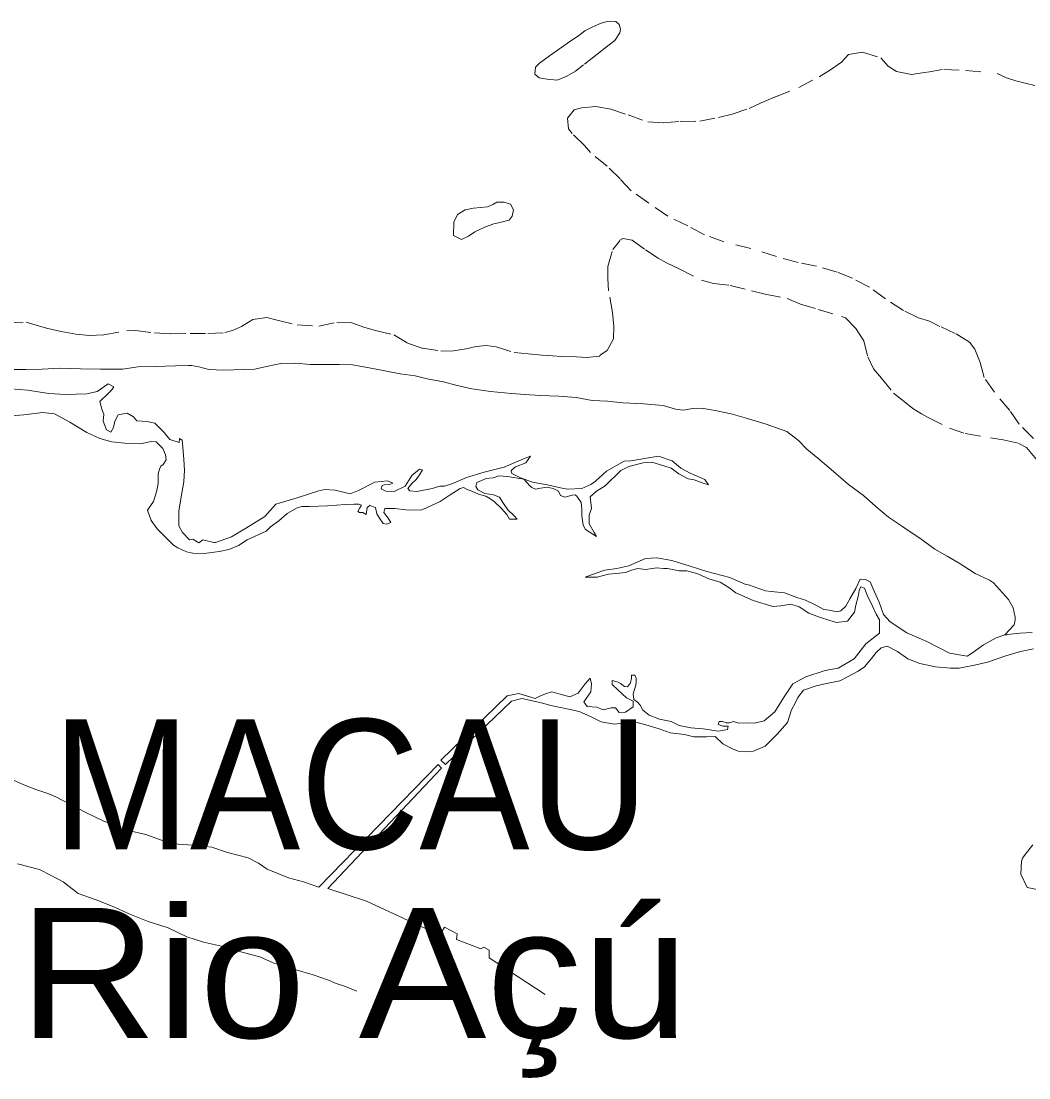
# Model space of a CAD drawing. Extents: x 47169 to 972804, y 7447977 to 9608469.
# Drawn here: x 759358 to 764638, y 9433506 to 9439044 of the extents above; entities that cross this region are included whole.
import ezdxf

# ---------------------------------------------------------------- set-up
doc = ezdxf.new("R2010")
doc.units = 0
doc.header["$LTSCALE"] = 270
doc.linetypes.add('DOTTED', pattern=[1.5, 0.3, -1.2])
doc.layers.add('1', color=7, linetype='Continuous', lineweight=13)
doc.layers.add('3', color=7, linetype='Continuous')

msp = doc.modelspace()

# ---------------------------------------------------------------- linework, layer by layer
at = {"layer": '1', "linetype": 'DOTTED'}
for points in [[(762415.8, 9438902.6), (762374.6, 9438868.5), (762304.5, 9438814.5), (762263.3, 9438782.6), (762216.6, 9438755.1), (762166.6, 9438734.2), (762114.5, 9438740), (762071.3, 9438747.8), (762050.3, 9438766.7), (762053.7, 9438803.2), (762073.8, 9438824.2), (762126.1, 9438861.6), (762161.7, 9438886.9), (762220.6, 9438928.8), (762280.7, 9438969.5), (762311.8, 9438993.7), (762356.3, 9439015.7), (762396.3, 9439033.2), (762428.5, 9439041.9), (762446.2, 9439044.1), (762474, 9439042.9), (762491.7, 9439026.2), (762498.2, 9439001.9), (762494.8, 9438982), (762469.2, 9438943.3)], [(761859.9, 9437986.3), (761835.5, 9437982), (761791.1, 9437965.6), (761735.5, 9437940.3), (761702.2, 9437917.2), (761665.5, 9437899.7), (761623.4, 9437920.8), (761625.9, 9437990.5), (761644.9, 9438030.3), (761684.9, 9438055.6), (761728.2, 9438063.2), (761801.5, 9438071.8), (761829.2, 9438083.8), (761850.3, 9438094.8), (761889.2, 9438095.8), (761921.3, 9438085.7), (761937.8, 9438054.7), (761931.1, 9438021.5), (761914.3, 9438001.6)]]:
    msp.add_lwpolyline(points, close=True, dxfattribs=at)
for points in [[(764662.6, 9436857.5), (764587.4, 9436931.9), (764538.9, 9437004), (764457.1, 9437099.5), (764403.1, 9437177.1), (764382.3, 9437255.7), (764354.8, 9437324.4), (764326.1, 9437362.2), (764251.9, 9437407.8), (764171.1, 9437444.6), (764116.8, 9437471.3), (764060.3, 9437489.3), (763980.6, 9437528.3), (763886.5, 9437588.4), (763803.5, 9437649.5), (763713.8, 9437696.3), (763634, 9437728.7), (763525.4, 9437760.1), (763429, 9437779.2), (763315.9, 9437810.6), (763181.9, 9437852.1), (763040, 9437886.9), (762938.1, 9437924.9), (762850.6, 9437970.6), (762746.5, 9438021.8), (762646.9, 9438090.8), (762553.9, 9438155.3), (762496.5, 9438217.5), (762429, 9438284.1), (762341.7, 9438355.2), (762309.6, 9438391.8), (762245.5, 9438455.1), (762226.7, 9438479.5), (762221.4, 9438534.9), (762255.9, 9438580.1), (762293.7, 9438589.9), (762369.2, 9438597.4), (762446.8, 9438582.7), (762537.6, 9438552.5), (762641.8, 9438515.7), (762722.8, 9438510.9), (762811.5, 9438518.3), (762913.6, 9438520.2), (763011.3, 9438539.7), (763083.5, 9438556.1), (763172.3, 9438586.7), (763234.6, 9438615.2), (763310.1, 9438647.1), (763433.5, 9438696.4), (763539.1, 9438752.4), (763599.1, 9438788.7), (763655.8, 9438829.5), (763692.6, 9438869.1), (763767, 9438882.2), (763862.3, 9438851.9), (763901, 9438808.6), (763944.1, 9438780.8), (764022.8, 9438765), (764106.1, 9438776.9), (764191.6, 9438791), (764305.8, 9438785), (764472.2, 9438770), (764520.9, 9438747.7), (764569.7, 9438730.9), (764625.1, 9438717.5), (764668.3, 9438706.2)], [(759287.6, 9437463.6), (759384.1, 9437466.5), (759437.3, 9437450.8), (759490.5, 9437435.2), (759568.1, 9437417.2), (759644.6, 9437403.6), (759715.6, 9437396.7), (759791, 9437399.8), (759912, 9437421.5), (759956.4, 9437422.4), (760057.3, 9437409.9), (760140.5, 9437405.1), (760243.7, 9437407), (760335.7, 9437407.8), (760424.5, 9437411.8), (760465.6, 9437422.8), (760513.4, 9437443.6), (760571.2, 9437479.9), (760644.5, 9437490.7), (760699.9, 9437477.2), (760804.1, 9437452.5), (760918.3, 9437445.5), (761011.6, 9437466.1), (761091.4, 9437463.6), (761157.9, 9437439.1), (761215.5, 9437423.4), (761310.9, 9437399.8), (761382.8, 9437356.4), (761461.5, 9437330.6), (761556.8, 9437314.8), (761623.4, 9437316.8), (761688.9, 9437326.5), (761742.2, 9437339.6), (761794.4, 9437344.9), (761846.5, 9437338.1), (761940.7, 9437306.8), (762013.8, 9437299.8), (762085.9, 9437293), (762142.5, 9437289.4), (762189.1, 9437287), (762267.8, 9437284.5), (762320, 9437282.1), (762388.8, 9437288.5), (762393.2, 9437296.2), (762428.8, 9437318.2), (762461.2, 9437380.1), (762463.7, 9437443.1), (762456.2, 9437517.3), (762435.5, 9437630.2), (762431.3, 9437695.5), (762431.6, 9437758.6), (762458.5, 9437847), (762493.1, 9437891.1), (762495.3, 9437895.5), (762510.8, 9437904.3), (762559.6, 9437896.4), (762629.3, 9437845.2), (762695.8, 9437801.8)], [(762695.8, 9437801.8), (762740, 9437777.3), (762808.7, 9437743.9), (762922.8, 9437686), (762984.8, 9437669.1), (763073.5, 9437658.8), (763185.5, 9437630.8), (763256.4, 9437613.9), (763371.7, 9437590.3), (763441.5, 9437560.1), (763533.5, 9437533.2), (763655.4, 9437496.3), (763677.5, 9437489.6), (763731.7, 9437432.9), (763773.6, 9437368.6), (763794.4, 9437285.6), (763824.1, 9437221.3), (763866.1, 9437173.6), (763929, 9437093.7), (763975.5, 9437058.1), (764030.8, 9437013.6), (764076.2, 9436986.9), (764110.5, 9436966.9), (764221.2, 9436911.1), (764304.3, 9436883.2), (764437.4, 9436860.6), (764502.8, 9436850.4), (764584.8, 9436831.2), (764625.8, 9436809), (764685.4, 9436739.1)], [(764655.5, 9435840.8), (764590, 9435837.7), (764511.2, 9435828.1), (764520.1, 9435826.9)]]:
    msp.add_lwpolyline(points, dxfattribs=at)
at = {"layer": '1'}
for points in [[(763369.2, 9436893.3), (763261.7, 9436932.4), (763150.9, 9436966), (763078.8, 9436986.2), (762994.6, 9437003.1), (762922.5, 9437016.6), (762877, 9437014.6), (762826, 9437005.9), (762787.1, 9437010.5), (762721.8, 9437030.6), (762618.6, 9437038.8), (762509.9, 9437043.6), (762430.1, 9437052.7), (762349.1, 9437056.3), (762266, 9437072.1), (762175, 9437078), (762077.4, 9437082.8), (761997.6, 9437087.5), (761927.7, 9437093.3), (761816.8, 9437102.5), (761719.2, 9437117.3), (761636.1, 9437136.4), (761571.8, 9437154.3), (761485.3, 9437170.1), (761422.1, 9437185.8), (761343.4, 9437196.1), (761263.6, 9437211.9), (761181.6, 9437227.7), (761094, 9437242.4), (761024.1, 9437244.8), (760965.3, 9437245), (760872.1, 9437245.4), (760797.8, 9437252.3), (760717.9, 9437250.4), (760652.4, 9437236.2), (760581.3, 9437221), (760418.2, 9437215), (760340.6, 9437218.6), (760288.5, 9437233.1), (760250.8, 9437239.9), (760235.3, 9437240), (760166.5, 9437238), (760061.1, 9437235.1), (759971.2, 9437233.2), (759889.1, 9437220.2), (759773.7, 9437220.6), (759669.4, 9437222.1), (759560.7, 9437225.8), (759468.6, 9437220.6), (759383.2, 9437218.7), (759292.2, 9437219)], [(759259.7, 9437120.7), (759390.6, 9437110.3), (759503.7, 9437093.2), (759590.2, 9437087.4), (759702.2, 9437091.4), (759755.5, 9437103.4), (759814.5, 9437143), (759843.3, 9437127.4), (759833.2, 9437112), (759814.3, 9437093.2), (759770.9, 9437051.3), (759780.7, 9437011.5), (759791.7, 9436984.9), (759787.2, 9436948.4), (759805.8, 9436901.9), (759828, 9436890.7), (759842.5, 9436913.9), (759848.2, 9436948.2), (759867.1, 9436980.2), (759913.8, 9436988.9), (759945.9, 9436970), (759964.7, 9436950), (760017.9, 9436945.3), (760058.9, 9436937.5), (760107.5, 9436888.6), (760137.4, 9436850.9), (760186.1, 9436835.2), (760187.3, 9436856.2), (760201.7, 9436848.4), (760203.8, 9436830.7), (760211.3, 9436748.8), (760214.4, 9436689.1), (760212.1, 9436663.6), (760209.8, 9436630.5), (760195, 9436540.9), (760184.8, 9436475.7), (760184.5, 9436399.3), (760203.3, 9436363.8)], [(762022.4, 9436609.5), (761992.6, 9436643.9), (761906.1, 9436657.5), (761860.6, 9436662), (761830.6, 9436650), (761795.1, 9436646.8), (761745.1, 9436626), (761739.5, 9436605), (761750.5, 9436588.3), (761788.2, 9436568.3), (761832.5, 9436561.5), (761864.7, 9436549.2), (761885.6, 9436517), (761908.8, 9436483.8), (761938.6, 9436452.7), (761956.3, 9436433.8), (761916.4, 9436433.9), (761902.1, 9436459.4), (761874.4, 9436489.4), (761836.8, 9436526.1), (761813.6, 9436542.7), (761792.6, 9436553.9), (761754.9, 9436565.1), (761719.5, 9436581.8), (761690.6, 9436590.8), (761676.2, 9436600.8), (761657.4, 9436594.2), (761606.2, 9436562.3), (761552.8, 9436526), (761481.7, 9436493.1), (761451.7, 9436482.1), (761373, 9436483.5), (761315.3, 9436490.3), (761263.2, 9436489.4), (761257.5, 9436469.5), (761281.8, 9436439.6), (761295.1, 9436417.4), (761271.7, 9436407.5), (761255.1, 9436412), (761235.2, 9436439.7), (761220.9, 9436461.9), (761214.4, 9436496.2), (761184.5, 9436506.3), (761171.1, 9436495.3), (761165.4, 9436458.8), (761147.7, 9436469.9), (761131.1, 9436468.9), (761122.2, 9436474.5), (761132.3, 9436493.2), (761141.2, 9436507.6), (761127.9, 9436513.2), (761102.4, 9436512.1), (761056.9, 9436511.2), (760962.6, 9436504.9), (760868.3, 9436500.8), (760828.3, 9436501), (760805, 9436494.4), (760751.6, 9436463.6), (760708.2, 9436426.2), (760664.9, 9436394.2), (760641.5, 9436371.1), (760541.5, 9436326.1), (760497, 9436296.4), (760445.9, 9436275.6), (760395.9, 9436264.7), (760317.1, 9436255), (760257.2, 9436256.3), (760225.1, 9436263.1), (760179.7, 9436284.3), (760156.4, 9436298.7), (760112.2, 9436342.1), (760071.3, 9436383.1), (760039.3, 9436427.5), (760019.5, 9436481.8), (760050.8, 9436527), (760066.5, 9436576.8), (760075.5, 9436621), (760076.8, 9436671.9), (760083.6, 9436696.2), (760090.3, 9436711.7), (760102.5, 9436720.5), (760118.1, 9436745.8), (760113.8, 9436771.3), (760100.6, 9436804.6), (760065.2, 9436839), (760039.7, 9436841.3), (759983.1, 9436829.3), (759901, 9436831.8), (759833.3, 9436839.8), (759770.2, 9436856.6), (759702.6, 9436889), (759613, 9436942.4), (759533.2, 9436985.8), (759470, 9436992.7), (759372.4, 9436980.9), (759305.8, 9436975.6)], [(763838.2, 9435936.8), (763818.4, 9435977.8), (763790.9, 9436035.4), (763776.6, 9436072), (763756.7, 9436079.8), (763748.8, 9436061), (763744.3, 9436028.9), (763730.8, 9435983.6), (763725.1, 9435947.1), (763687.2, 9435899.7), (763630.6, 9435893.3), (763595.1, 9435903.3), (763540.8, 9435920.1), (763484.3, 9435941.4), (763434.6, 9435974.8), (763390.2, 9435988.2), (763338.1, 9435980.6), (763295.9, 9435976.4), (763193.9, 9436007.7), (763103.1, 9436049), (763066.6, 9436075.7), (763021.2, 9436103.5), (762960.3, 9436121.4), (762902.7, 9436147.1), (762846.2, 9436163.9), (762830.6, 9436163.9), (762805.1, 9436164), (762744.1, 9436176.4), (762724.2, 9436176.5), (762687.6, 9436178.9), (762631, 9436171.3), (762589.9, 9436175.9), (762555.5, 9436167.2), (762524.4, 9436155.1), (762492.2, 9436151.9), (762435.6, 9436146.6), (762375.7, 9436130.2), (762313.5, 9436130.5), (762365.7, 9436149.1), (762415.7, 9436166.6), (762479, 9436176.3), (762542.3, 9436189.3), (762630.1, 9436227.7), (762687.8, 9436230.9), (762766.5, 9436217.3), (762864, 9436187.1), (762950.4, 9436160.2), (763071.2, 9436127.7), (763155.4, 9436091.9), (763169.8, 9436090.8), (763257.3, 9436058.4), (763288.4, 9436056), (763357.2, 9436048.1), (763421.4, 9436024.6), (763468, 9436010), (763522.2, 9435984.4), (763564.3, 9435961), (763590.9, 9435956.5), (763634.1, 9435948.6), (763651.9, 9435954), (763678.6, 9435978.3), (763699.8, 9436016.9), (763731.1, 9436071), (763754.6, 9436119.6), (763781.2, 9436118.4), (763805.6, 9436105), (763827.6, 9436056.3), (763852.9, 9435998.7), (763875.9, 9435935.5), (763911.3, 9435895.6), (763998.7, 9435838.8), (764102.8, 9435793.1), (764222.4, 9435732.9), (764314.4, 9435715.9), (764337.8, 9435730.2), (764400.1, 9435776.5), (764466.8, 9435812.7), (764511.2, 9435828.1), (764560.2, 9435879.9), (764565.9, 9435906.4), (764565.9, 9435920.8), (764556.1, 9435969.5), (764531.9, 9436013.8), (764453.4, 9436100.4), (764431.3, 9436113.8), (764357.1, 9436149.5), (764271.9, 9436202.9), (764209.9, 9436240.7), (764144.6, 9436277.5), (764066, 9436335.3), (764005.1, 9436374.2), (763969.7, 9436398.7), (763903.3, 9436445.4), (763835.9, 9436501), (763771.7, 9436557.7), (763693.2, 9436615.5), (763601.4, 9436694.4), (763531.7, 9436753.3), (763475.3, 9436801.1), (763431.1, 9436846.6), (763369.2, 9436893.3)], [(760203.3, 9436363.8), (760240.8, 9436326.1), (760257.5, 9436329.4), (760288.5, 9436310.4), (760309.6, 9436325.8), (760367.2, 9436312.4), (760376.1, 9436312.3), (760460.6, 9436341.9), (760539.5, 9436388.1), (760635.1, 9436447.5), (760693, 9436513.6), (760804.1, 9436546.4), (760918.5, 9436582.5), (760949.6, 9436590.1), (761002.8, 9436585.5), (761082.6, 9436566.4), (761126, 9436585.1), (761210.4, 9436627.9), (761278.1, 9436634.3), (761304.7, 9436623.1), (761289.1, 9436615.5), (761261.4, 9436614.5), (761250.3, 9436611.2), (761244.7, 9436592.4), (761269.1, 9436581.2), (761312.3, 9436578.9), (761370.1, 9436607.4), (761404.7, 9436662.6), (761444.8, 9436695.7), (761460.3, 9436693.4), (761444.6, 9436666.9), (761427.9, 9436642.6), (761405.6, 9436621.7), (761384.5, 9436594.1), (761394.4, 9436581.9), (761431, 9436578.4), (761512.1, 9436595.8), (761552, 9436606.8), (761575.3, 9436606.7), (761614.2, 9436618.7), (761690.9, 9436652.7), (761784.2, 9436681.1), (761889.6, 9436706.2), (761989.7, 9436750.1), (762026.3, 9436764.3), (762001.8, 9436730.1), (761947.3, 9436708.2), (761925.1, 9436689.5), (761929.5, 9436672.9), (761973.8, 9436650.6), (762038, 9436628.2), (762122.3, 9436612.4), (762199.9, 9436595.5), (762220.9, 9436592.1), (762295.3, 9436594.1), (762342, 9436616), (762367.5, 9436633.6), (762425.4, 9436686.5), (762517.7, 9436738.2), (762552.1, 9436739.2), (762697.5, 9436765.2), (762768.4, 9436740.6), (762814.9, 9436701.7), (762863.6, 9436676.1), (762940, 9436642.6), (762959.9, 9436613.8), (762925.5, 9436624.9), (762883.4, 9436640.6), (762853.5, 9436645.1), (762803.7, 9436671.9), (762763.8, 9436700.8), (762726.2, 9436714.2), (762661.9, 9436732.1), (762617.5, 9436729), (762542, 9436710.4), (762500.9, 9436689.6), (762417.4, 9436609.1), (762372.9, 9436580.5), (762339.5, 9436550.8), (762347, 9436491), (762334.7, 9436456.7), (762334.5, 9436410.3), (762359.9, 9436364.8), (762372, 9436342.6), (762314.5, 9436380.5), (762303.4, 9436402.7), (762295.9, 9436451.3), (762296, 9436489), (762292.8, 9436521.1), (762269.6, 9436554.3), (762260.8, 9436562.1), (762245.2, 9436560), (762206.4, 9436549), (762184.2, 9436558), (762174.3, 9436581.2), (762145.5, 9436594.6), (762114.5, 9436602.5), (762078.9, 9436596), (762052.3, 9436591.6), (762033.5, 9436599.5), (762022.4, 9436609.5)], [(763195.5, 9435218.9), (763157.7, 9435214.6), (763115.6, 9435219.2), (763084.6, 9435231.5), (763033.6, 9435257.1), (762993.8, 9435294.8), (762948.3, 9435293.9), (762882.9, 9435293.1), (762833, 9435305.4), (762758.7, 9435314.5), (762701.1, 9435334.7), (762630.2, 9435355.9), (762571.5, 9435372.8), (762510.4, 9435365.2), (762466, 9435359.9), (762396.2, 9435372.3), (762340.8, 9435400.2), (762282.1, 9435425.8), (762225.6, 9435438.2), (762133.6, 9435458.4), (762089.2, 9435469.7), (762037.1, 9435483.1), (761981.7, 9435494.4), (761927.3, 9435481.3), (761581.1, 9435148.5), (761556.8, 9435170.7), (761904.1, 9435509.1), (761966.3, 9435521), (762051.6, 9435495.2), (762076.1, 9435506.2), (762105, 9435519.4), (762138.3, 9435529.2), (762176, 9435519.1), (762233.6, 9435503.4), (762276.9, 9435523.2), (762313.7, 9435570.6), (762339.3, 9435601.5), (762347, 9435571.6), (762342.4, 9435529.6), (762306.7, 9435476.6), (762324.4, 9435453.3), (762374.3, 9435448.7), (762407.5, 9435435.3), (762448.6, 9435445.1), (762471.9, 9435445), (762490.7, 9435421.7), (762523.9, 9435422.7), (762564, 9435451.3), (762565.2, 9435480.1), (762529.8, 9435497.9), (762484.4, 9435540.1), (762454.6, 9435567.9), (762454.7, 9435588.9), (762486.8, 9435580), (762497.9, 9435573.3), (762518.9, 9435557.7), (762535.5, 9435555.4), (762551.1, 9435576.4), (762555.7, 9435601.8), (762555.7, 9435616.2), (762573.5, 9435617.2), (762580.1, 9435601.7), (762580, 9435579.6), (762578.8, 9435564.1), (762572.1, 9435540.9), (762564.2, 9435518.8), (762567.5, 9435488.9), (762587.3, 9435474.5), (762603.9, 9435457.8), (762612.7, 9435434.6), (762649.2, 9435407.9), (762703.5, 9435385.5), (762763.4, 9435374.3), (762805.5, 9435353.1), (762866.4, 9435340.7), (762930.8, 9435334.9), (763011.7, 9435323.6), (763058.3, 9435332.2), (763061.7, 9435348.8), (763034, 9435348.9), (763010.7, 9435359), (763015.2, 9435374.4), (763033, 9435374.4), (763051.8, 9435366.6), (763069.5, 9435367.6), (763089.5, 9435374.2), (763117.2, 9435365.2), (763168.3, 9435366.1), (763200.4, 9435366), (763251.5, 9435376.9), (763307.2, 9435424.2), (763351.8, 9435498.2), (763402, 9435571.1), (763469.8, 9435607.3), (763570.9, 9435641.2), (763638.6, 9435654.3), (763722, 9435701.5), (763784.4, 9435781), (763854.5, 9435837.1), (763854.8, 9435906.8), (763838.2, 9435936.8)], [(764662.9, 9435755.6), (764594.1, 9435740.3), (764517.5, 9435717.4), (764420.8, 9435685.7), (764353.1, 9435669.3), (764272.1, 9435654.1), (764227.7, 9435654.3), (764148.9, 9435661.2), (764066.9, 9435678.1), (764003.8, 9435701.6), (763949.6, 9435741.6), (763895.3, 9435768.4), (763864.2, 9435760.7), (763837.5, 9435735.4), (763814.1, 9435703.4), (763777.3, 9435660.4), (763743.9, 9435637.3), (763688.3, 9435608.7), (763647.2, 9435586.7), (763577.3, 9435573.7), (763522.9, 9435560.6), (763457.3, 9435537.7), (763427.2, 9435500.2), (763413.8, 9435469.2), (763394.8, 9435435), (763373.5, 9435368.7), (763320, 9435308), (763256.6, 9435244.1), (763195.5, 9435218.9)], [(759266.8, 9435089.4), (759372, 9435042.6), (759435.1, 9435016.9), (759498.3, 9434996.8), (759539.3, 9434978.9), (759612.3, 9434941), (759700.9, 9434895.4), (759790.6, 9434850.8), (759918, 9434802.8), (760012.2, 9434782.5), (760102, 9434749), (760180.7, 9434731), (760257.2, 9434725.2), (760357, 9434714.8), (760439, 9434688), (760547.6, 9434659.9), (760601.8, 9434632.1), (760647.2, 9434599.8), (760758, 9434555.2), (760836.7, 9434533.9), (760917.6, 9434505.9), (761542.2, 9435148.6), (761561, 9435128.6), (760964.1, 9434499.1), (761168, 9434433.1), (761551.2, 9434254.7), (761576.8, 9434295.5), (761643.3, 9434261), (761639.8, 9434231.1), (761767.2, 9434182), (761781.7, 9434190.8), (761810.5, 9434175.2), (761810.3, 9434135.3), (762103.6, 9433944)], [(764722.6, 9434484.1), (764628.3, 9434504.4), (764595.3, 9434573.1), (764600, 9434642.8), (764604.5, 9434658.3), (764619, 9434677), (764658, 9434727.8)], [(761116.3, 9433960.9), (761057.6, 9433985.4), (761008.9, 9434001.1), (760969, 9434017.8), (760888.1, 9434046.9), (760792.8, 9434073.8), (760678.7, 9434109.6), (760607.8, 9434140.8), (760521.4, 9434163.3), (760408.3, 9434195.8), (760313, 9434218.3), (760226.6, 9434245.1), (760128, 9434293.1), (760023.9, 9434325.5), (759927.5, 9434364.6), (759834.5, 9434407), (759751.4, 9434439.4), (759656.1, 9434472.9), (759577.6, 9434532.9), (759514.5, 9434566.3), (759453.6, 9434598.7), (759338.3, 9434627.8)]]:
    msp.add_lwpolyline(points, dxfattribs=at)

# ---------------------------------------------------------------- texts
at = {"layer": '3'}
for s, width, p in [('MACAU', 0.95, (759522.6, 9434704.8)), ('Rio Açú', 1.1, (759346.1, 9433716.2))]:
    msp.add_text(s, height=680.9, dxfattribs=dict(at, width=width)).set_placement(p)

doc.saveas('drawing.dxf')
